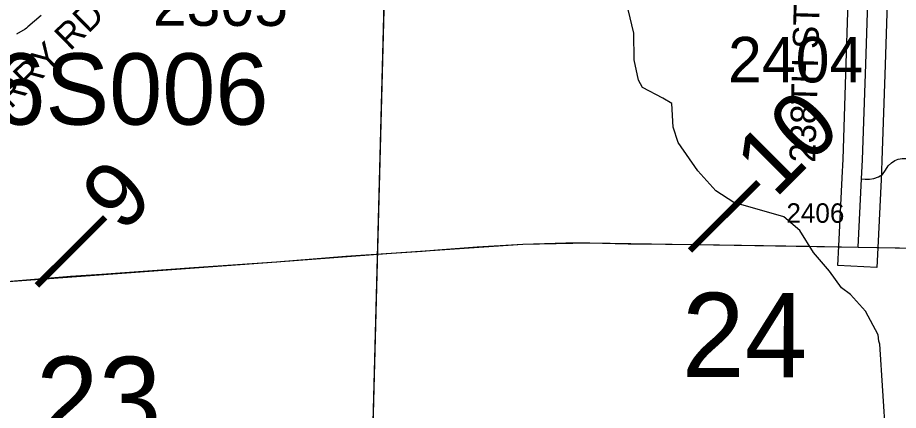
# Model space of a CAD drawing. Extents: x -132.8 to -73.3, y -60 to -26.
# Drawn here: x -117.43 to -116.074, y -48.236 to -47.631 of the extents above; entities that cross this region are included whole.
import ezdxf

# ---------------------------------------------------------------- set-up
doc = ezdxf.new("R2010")
doc.units = 0
for name, color, linetype in [('tdCoHydroRiver', 7, 'Continuous'), ('tdCoPrimary', 7, 'Continuous'), ('tdCoPriNonDiv', 7, 'Continuous'), ('tdCoPriNonDivCL', 7, 'Continuous'), ('tdCoSecRdNmbr', 7, 'Continuous'), ('tdCoSecRdTxt', 7, 'Continuous'), ('tdCoSecRteBand', 7, 'Continuous'), ('tdCoSecRteCL', 7, 'Continuous'), ('tdCoSectLine', 7, 'Continuous'), ('tdCoSectLinePart', 7, 'Continuous'), ('tdCoSectNmbr', 7, 'Continuous'), ('tdCoStrucPriMaintName', 7, 'Continuous'), ('tdCoSurfAsphaltUnbanded', 7, 'Continuous'), ('tdCoSurfBitum', 7, 'Continuous'), ('tdStHwyPriRefPost1', 7, 'Continuous'), ('tdStHwyPriRefPost5', 7, 'Continuous')]:
    doc.layers.add(name, color=color, linetype=linetype)

msp = doc.modelspace()

# ---------------------------------------------------------------- linework, layer by layer
at = {"layer": 'tdCoHydroRiver'}
msp.add_lwpolyline([(-116.0933, -48.2782), (-116.1023, -48.1344), (-116.1037, -48.1297), (-116.1051, -48.1202), (-116.1247, -48.0834), (-116.1477, -48.0576), (-116.1616, -48.0477), (-116.1799, -48.022), (-116.2044, -47.993), (-116.2257, -47.9593), (-116.2504, -47.9382), (-116.3271, -47.9157), (-116.3551, -47.8977), (-116.3827, -47.867), (-116.4132, -47.8236), (-116.4205, -47.7997), (-116.4227, -47.7634), (-116.4367, -47.7552), (-116.4678, -47.7386), (-116.4739, -47.7274), (-116.481, -47.6957), (-116.4815, -47.6546), (-116.49, -47.6181)], dxfattribs=at)
at = {"layer": 'tdCoPrimary'}
for points in [[(-117.4589, -48.0386), (-117.4287, -48.0361), (-117.3603, -48.0305), (-117.3484, -48.0297), (-117.3001, -48.0263), (-117.1583, -48.0162), (-117.031, -48.0073), (-116.9243, -47.9989), (-116.8547, -47.9938), (-116.8074, -47.991), (-116.7827, -47.9891), (-116.722, -47.9844), (-116.652, -47.9799), (-116.5854, -47.9782), (-116.5492, -47.978), (-116.4897, -47.9794), (-116.432, -47.9802), (-116.3494, -47.9812), (-116.2133, -47.9831), (-116.1356, -47.9846), (-116.1352, -47.9846), (-116.0784, -47.9856), (-116.0484, -47.9861)], [(-117.3484, -48.0297), (-117.3001, -48.0263), (-117.1583, -48.0162), (-117.031, -48.0073), (-116.9243, -47.9989), (-116.8547, -47.9938), (-116.8074, -47.991), (-116.7827, -47.9891), (-116.722, -47.9844), (-116.652, -47.9799), (-116.5854, -47.9782), (-116.5492, -47.978), (-116.4897, -47.9794), (-116.432, -47.9802), (-116.3494, -47.9812), (-116.2133, -47.9831), (-116.1356, -47.9846), (-116.1352, -47.9846)], [(-117.3484, -48.0297), (-117.3001, -48.0263), (-117.1583, -48.0162), (-117.031, -48.0073), (-116.9243, -47.9989), (-116.8547, -47.9938), (-116.8074, -47.991), (-116.7827, -47.9891), (-116.722, -47.9844), (-116.652, -47.9799), (-116.5854, -47.9782), (-116.5492, -47.978), (-116.4897, -47.9794), (-116.432, -47.9802), (-116.3494, -47.9812), (-116.2133, -47.9831), (-116.1356, -47.9846), (-116.1352, -47.9846)], [(-116.1352, -47.9846), (-116.0784, -47.9856), (-116.0484, -47.9861)], [(-116.1352, -47.9846), (-116.0784, -47.9856), (-116.0484, -47.9861)], [(-117.4287, -48.0361), (-117.3603, -48.0305), (-117.3484, -48.0297)], [(-117.4287, -48.0361), (-117.3603, -48.0305), (-117.3484, -48.0297)], [(-117.8638, -48.0557), (-117.7558, -48.0537), (-117.6517, -48.0512), (-117.5694, -48.0468), (-117.4589, -48.0386), (-117.4287, -48.0361)], [(-117.8638, -48.0557), (-117.7558, -48.0537), (-117.6517, -48.0512), (-117.5694, -48.0468), (-117.4589, -48.0386), (-117.4287, -48.0361)]]:
    msp.add_lwpolyline(points, dxfattribs=at)
at = {"layer": 'tdCoPriNonDiv'}
msp.add_lwpolyline([(-118.6189, -48.0711), (-118.3293, -48.0635), (-117.7562, -48.0537), (-117.6521, -48.0512), (-117.4593, -48.0386), (-117.0314, -48.0073), (-116.8551, -47.9938), (-116.6524, -47.9799), (-116.5495, -47.978), (-115.8494, -47.9896), (-115.3814, -47.9945), (-115.064, -47.9989)], dxfattribs=at)
at = {"layer": 'tdCoPriNonDivCL'}
msp.add_lwpolyline([(-117.4593, -48.0386), (-117.4291, -48.0361), (-117.3606, -48.0305), (-117.3488, -48.0297), (-117.3005, -48.0263), (-117.1587, -48.0162), (-117.0314, -48.0073), (-116.9246, -47.9989), (-116.8551, -47.9938), (-116.8077, -47.991), (-116.7831, -47.9891), (-116.7224, -47.9844), (-116.6524, -47.9799), (-116.5858, -47.9782), (-116.5495, -47.978), (-116.4901, -47.9794), (-116.4324, -47.9802), (-116.3498, -47.9812), (-116.2137, -47.9831), (-116.136, -47.9846), (-116.1356, -47.9846), (-116.0788, -47.9856), (-116.0488, -47.9861)], dxfattribs=at)
msp.add_lwpolyline([(-117.4593, -48.0386), (-117.4291, -48.0361), (-117.3606, -48.0305), (-117.3488, -48.0297), (-117.3005, -48.0263), (-117.1587, -48.0162), (-117.0314, -48.0073), (-116.9246, -47.9989), (-116.8551, -47.9938), (-116.8077, -47.991), (-116.7831, -47.9891), (-116.7224, -47.9844), (-116.6524, -47.9799), (-116.5858, -47.9782), (-116.5495, -47.978), (-116.4901, -47.9794), (-116.4324, -47.9802), (-116.3498, -47.9812), (-116.2137, -47.9831), (-116.136, -47.9846), (-116.1356, -47.9846), (-116.0788, -47.9856), (-116.0488, -47.9861)], dxfattribs=at)
at = {"layer": 'tdCoSecRteBand'}
for points in [[(-116.089, -47.5445), (-116.0942, -47.7038), (-116.0942, -47.7038), (-116.0942, -47.7038), (-116.0991, -47.8513), (-116.0991, -47.8515), (-116.0992, -47.8517), (-116.1006, -47.8807), (-116.1057, -47.986), (-116.1071, -48.016), (-116.167, -48.0131), (-116.1656, -47.9831), (-116.1605, -47.8778), (-116.1591, -47.8491), (-116.1542, -47.7018), (-116.149, -47.5426)], [(-117.3941, -47.6274), (-117.4143, -47.6452), (-117.4164, -47.647), (-117.4189, -47.6485), (-117.4318, -47.6562)]]:
    msp.add_lwpolyline(points, dxfattribs=at)
at = {"layer": 'tdCoSecRteCL'}
msp.add_line((-116.1356, -47.9846), (-116.1305, -47.8793), dxfattribs=at)
for points in [[(-116.1305, -47.8793), (-116.1291, -47.8503), (-116.1242, -47.7028), (-116.119, -47.5435), (-116.1178, -47.4953)], [(-116.1305, -47.8793), (-116.1249, -47.8799), (-116.1183, -47.8799), (-116.1114, -47.8789), (-116.1047, -47.8764), (-116.0985, -47.8727), (-116.0936, -47.8661), (-116.0894, -47.8594), (-116.0842, -47.8547), (-116.0793, -47.8513), (-116.0741, -47.849), (-116.068, -47.8481), (-116.0477, -47.8481), (-115.9378, -47.8508)]]:
    msp.add_lwpolyline(points, dxfattribs=at)
at = {"layer": 'tdCoSectLine'}
msp.add_lwpolyline([(-116.8881, -48.4697), (-116.8621, -47.4718)], dxfattribs=at)
at = {"layer": 'tdCoSectLinePart'}
msp.add_lwpolyline([(-116.8868, -48.4167), (-116.8629, -47.5019)], dxfattribs=at)
at = {"layer": 'tdCoSurfAsphaltUnbanded'}
msp.add_lwpolyline([(-116.1305, -47.8793), (-116.1249, -47.8799), (-116.1183, -47.8799), (-116.1114, -47.8789), (-116.1047, -47.8764), (-116.0985, -47.8727), (-116.0936, -47.8661), (-116.0894, -47.8594), (-116.0842, -47.8547), (-116.0793, -47.8513), (-116.0741, -47.849), (-116.068, -47.8481), (-116.0477, -47.8481), (-115.9378, -47.8508)], dxfattribs=at)
at = {"layer": 'tdCoSurfBitum'}
msp.add_lwpolyline([(-116.1356, -47.9846), (-116.1305, -47.8793), (-116.1291, -47.8503), (-116.1242, -47.7028), (-116.119, -47.5435), (-116.1178, -47.4953), (-116.2137, -47.4943), (-116.621, -47.4818), (-116.6439, -47.4809)], dxfattribs=at)

# ---------------------------------------------------------------- texts
at = {"layer": 'tdCoSecRdNmbr'}
for s, height, rotation, p in [('2305', 0.07, 359.9119, (-117.2221, -47.6434)), ('2404', 0.07, 359.9126, (-116.3362, -47.7305)), ('2406', 0.03, 359.9126, (-116.2463, -47.9471))]:
    msp.add_text(s, height=height, rotation=rotation, dxfattribs=at).set_placement(p)
at = {"layer": 'tdCoSecRdTxt'}
for s, rotation, p in [('HACKBERRY RD', 44.3162, (-117.5981, -47.9263)), ('238TH ST', 88.3577, (-116.2019, -47.8548))]:
    msp.add_text(s, height=0.04, rotation=rotation, dxfattribs=at).set_placement(p)
at = {"layer": 'tdCoSectNmbr'}
for s, rotation, p in [('24', 359.9123, (-116.4074, -48.185)), ('23', 359.9122, (-117.4023, -48.2836))]:
    msp.add_text(s, height=0.13, rotation=rotation, dxfattribs=at).set_placement(p)
at = {"layer": 'tdCoStrucPriMaintName'}
msp.add_text('78086S006', height=0.11, dxfattribs=at).set_placement((-117.7965, -47.7959))
msp.add_text('78086S006', height=0.11, dxfattribs=at).set_placement((-117.7965, -47.7959))
msp.add_text('78086S006', height=0.11, dxfattribs=at).set_placement((-117.7965, -47.7959))
at = {"layer": 'tdStHwyPriRefPost1'}
for s, p in [('‒‒10', (-116.3686, -48.0159)), ('‒‒9', (-117.3744, -48.0699))]:
    msp.add_text(s, height=0.1, rotation=45, dxfattribs=at).set_placement(p)
at = {"layer": 'tdStHwyPriRefPost5'}
msp.add_text('‒‒10', height=0.1, rotation=45, dxfattribs=at).set_placement((-116.3686, -48.0159))

doc.saveas('drawing.dxf')
